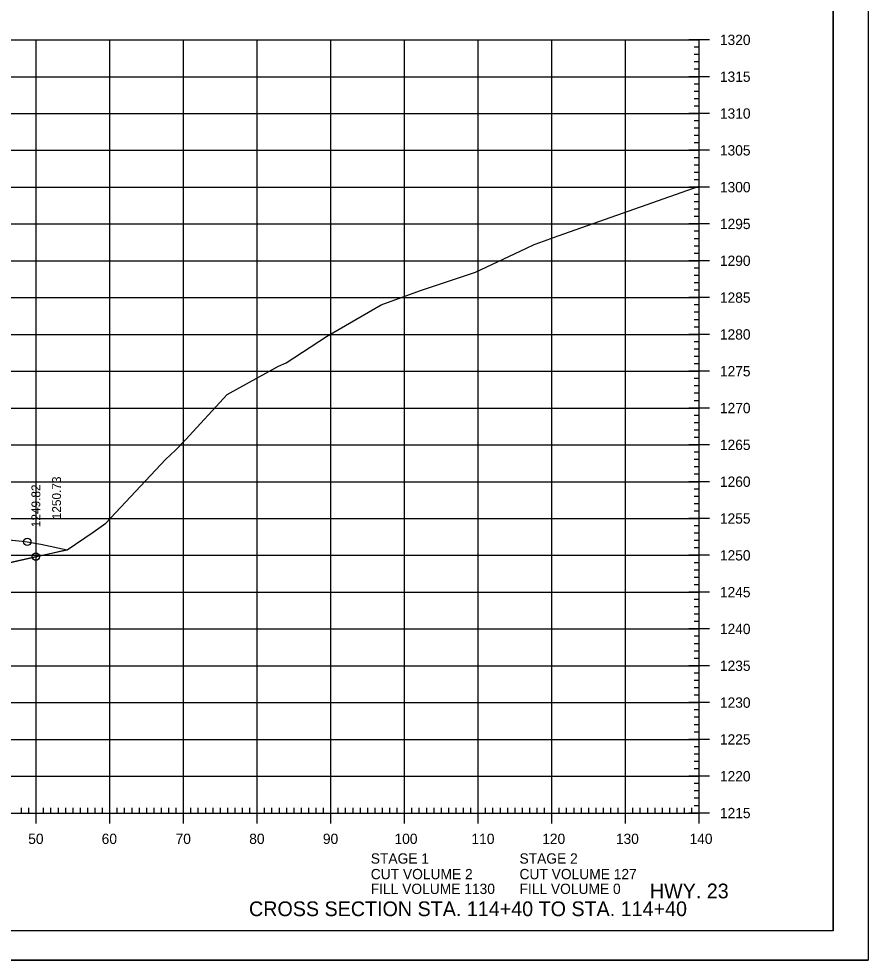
# Model space of a CAD drawing. Extents: x 1406028 to 1412453, y 321733 to 325986.
# Drawn here: x 1406637.5 to 1406752.8, y 323852.7 to 323980.5 of the extents above; entities that cross this region are included whole.
import ezdxf

# ---------------------------------------------------------------- set-up
doc = ezdxf.new("R2010")
doc.units = 0
for name, color, linetype in [('R_Axis', 7, 'Continuous'), ('R_Axis Annot', 7, 'Continuous'), ('R_Border', 7, 'Continuous'), ('R_Draft', 7, 'Continuous'), ('R_Exist Surface', 7, 'Continuous'), ('R_Fin Surface', 7, 'Continuous'), ('R_Fin Surface Annot', 7, 'Continuous'), ('R_Grid', 7, 'Continuous'), ('R_No Plot', 7, 'Continuous')]:
    doc.layers.add(name, color=color, linetype=linetype)

msp = doc.modelspace()

# ---------------------------------------------------------------- linework, layer by layer
at = {"layer": 'R_Axis'}
for p, q in [((1406731.29, 323977.69), (1406728.49, 323977.69)), ((1406729.89, 323976.69), (1406729.19, 323976.69)), ((1406729.89, 323872.69), (1406729.89, 323977.69)), ((1406729.89, 323975.69), (1406729.19, 323975.69)), ((1406729.89, 323974.69), (1406729.19, 323974.69)), ((1406731.29, 323972.69), (1406728.49, 323972.69)), ((1406729.89, 323973.69), (1406729.19, 323973.69)), ((1406729.89, 323971.69), (1406729.19, 323971.69)), ((1406729.89, 323970.69), (1406729.19, 323970.69)), ((1406729.89, 323969.69), (1406729.19, 323969.69)), ((1406731.29, 323967.69), (1406728.49, 323967.69)), ((1406729.89, 323968.69), (1406729.19, 323968.69)), ((1406729.89, 323966.69), (1406729.19, 323966.69)), ((1406729.89, 323965.69), (1406729.19, 323965.69)), ((1406729.89, 323964.69), (1406729.19, 323964.69)), ((1406731.29, 323962.69), (1406728.49, 323962.69)), ((1406729.89, 323963.69), (1406729.19, 323963.69)), ((1406729.89, 323961.69), (1406729.19, 323961.69)), ((1406729.89, 323960.69), (1406729.19, 323960.69)), ((1406729.89, 323959.69), (1406729.19, 323959.69)), ((1406729.89, 323958.69), (1406729.19, 323958.69)), ((1406731.29, 323957.69), (1406728.49, 323957.69)), ((1406729.89, 323956.69), (1406729.19, 323956.69)), ((1406729.89, 323955.69), (1406729.19, 323955.69)), ((1406729.89, 323954.69), (1406729.19, 323954.69)), ((1406729.89, 323953.69), (1406729.19, 323953.69)), ((1406731.29, 323952.69), (1406728.49, 323952.69)), ((1406729.89, 323951.69), (1406729.19, 323951.69)), ((1406729.89, 323950.69), (1406729.19, 323950.69)), ((1406729.89, 323949.69), (1406729.19, 323949.69)), ((1406729.89, 323948.69), (1406729.19, 323948.69)), ((1406731.29, 323947.69), (1406728.49, 323947.69)), ((1406729.89, 323946.69), (1406729.19, 323946.69)), ((1406729.89, 323945.69), (1406729.19, 323945.69)), ((1406729.89, 323944.69), (1406729.19, 323944.69)), ((1406729.89, 323943.69), (1406729.19, 323943.69)), ((1406731.29, 323942.69), (1406728.49, 323942.69)), ((1406729.89, 323941.69), (1406729.19, 323941.69)), ((1406729.89, 323940.69), (1406729.19, 323940.69)), ((1406729.89, 323939.69), (1406729.19, 323939.69)), ((1406729.89, 323938.69), (1406729.19, 323938.69)), ((1406731.29, 323937.69), (1406728.49, 323937.69)), ((1406729.89, 323936.69), (1406729.19, 323936.69)), ((1406729.89, 323935.69), (1406729.19, 323935.69)), ((1406729.89, 323934.69), (1406729.19, 323934.69)), ((1406729.89, 323933.69), (1406729.19, 323933.69)), ((1406731.29, 323932.69), (1406728.49, 323932.69)), ((1406729.89, 323931.69), (1406729.19, 323931.69)), ((1406729.89, 323930.69), (1406729.19, 323930.69)), ((1406729.89, 323929.69), (1406729.19, 323929.69)), ((1406729.89, 323928.69), (1406729.19, 323928.69)), ((1406731.29, 323927.69), (1406728.49, 323927.69)), ((1406729.89, 323926.69), (1406729.19, 323926.69)), ((1406729.89, 323925.69), (1406729.19, 323925.69)), ((1406729.89, 323924.69), (1406729.19, 323924.69)), ((1406729.89, 323923.69), (1406729.19, 323923.69)), ((1406731.29, 323922.69), (1406728.49, 323922.69)), ((1406729.89, 323921.69), (1406729.19, 323921.69)), ((1406729.89, 323920.69), (1406729.19, 323920.69)), ((1406729.89, 323919.69), (1406729.19, 323919.69)), ((1406731.29, 323917.69), (1406728.49, 323917.69)), ((1406729.89, 323918.69), (1406729.19, 323918.69)), ((1406729.89, 323916.69), (1406729.19, 323916.69)), ((1406729.89, 323915.69), (1406729.19, 323915.69)), ((1406729.89, 323914.69), (1406729.19, 323914.69)), ((1406731.29, 323912.69), (1406728.49, 323912.69)), ((1406729.89, 323913.69), (1406729.19, 323913.69)), ((1406729.89, 323911.69), (1406729.19, 323911.69)), ((1406729.89, 323910.69), (1406729.19, 323910.69)), ((1406729.89, 323909.69), (1406729.19, 323909.69)), ((1406731.29, 323907.69), (1406728.49, 323907.69)), ((1406729.89, 323908.69), (1406729.19, 323908.69)), ((1406729.89, 323906.69), (1406729.19, 323906.69)), ((1406729.89, 323905.69), (1406729.19, 323905.69)), ((1406729.89, 323904.69), (1406729.19, 323904.69)), ((1406729.89, 323903.69), (1406729.19, 323903.69)), ((1406731.29, 323902.69), (1406728.49, 323902.69)), ((1406729.89, 323901.69), (1406729.19, 323901.69)), ((1406729.89, 323900.69), (1406729.19, 323900.69)), ((1406729.89, 323899.69), (1406729.19, 323899.69)), ((1406729.89, 323898.69), (1406729.19, 323898.69)), ((1406731.29, 323897.69), (1406728.49, 323897.69)), ((1406729.89, 323896.69), (1406729.19, 323896.69)), ((1406729.89, 323895.69), (1406729.19, 323895.69)), ((1406729.89, 323894.69), (1406729.19, 323894.69)), ((1406729.89, 323893.69), (1406729.19, 323893.69)), ((1406731.29, 323892.69), (1406728.49, 323892.69)), ((1406729.89, 323891.69), (1406729.19, 323891.69)), ((1406729.89, 323890.69), (1406729.19, 323890.69)), ((1406729.89, 323889.69), (1406729.19, 323889.69)), ((1406729.89, 323888.69), (1406729.19, 323888.69)), ((1406731.29, 323887.69), (1406728.49, 323887.69)), ((1406729.89, 323886.69), (1406729.19, 323886.69)), ((1406729.89, 323885.69), (1406729.19, 323885.69)), ((1406729.89, 323884.69), (1406729.19, 323884.69)), ((1406729.89, 323883.69), (1406729.19, 323883.69)), ((1406731.29, 323882.69), (1406728.49, 323882.69)), ((1406729.89, 323881.69), (1406729.19, 323881.69)), ((1406729.89, 323880.69), (1406729.19, 323880.69)), ((1406729.89, 323879.69), (1406729.19, 323879.69)), ((1406729.89, 323878.69), (1406729.19, 323878.69)), ((1406731.29, 323877.69), (1406728.49, 323877.69)), ((1406729.89, 323876.69), (1406729.19, 323876.69)), ((1406729.89, 323875.69), (1406729.19, 323875.69)), ((1406729.89, 323874.69), (1406729.19, 323874.69)), ((1406637.89, 323872.69), (1406637.89, 323873.39)), ((1406638.89, 323872.69), (1406638.89, 323873.39)), ((1406639.89, 323871.29), (1406639.89, 323874.09)), ((1406640.89, 323872.69), (1406640.89, 323873.39)), ((1406641.89, 323872.69), (1406641.89, 323873.39)), ((1406642.89, 323872.69), (1406642.89, 323873.39)), ((1406643.89, 323872.69), (1406643.89, 323873.39)), ((1406644.89, 323872.69), (1406644.89, 323873.39)), ((1406645.89, 323872.69), (1406645.89, 323873.39)), ((1406646.89, 323872.69), (1406646.89, 323873.39)), ((1406647.89, 323872.69), (1406647.89, 323873.39)), ((1406648.89, 323872.69), (1406648.89, 323873.39)), ((1406649.89, 323871.29), (1406649.89, 323874.09)), ((1406650.89, 323872.69), (1406650.89, 323873.39)), ((1406651.89, 323872.69), (1406651.89, 323873.39)), ((1406652.89, 323872.69), (1406652.89, 323873.39)), ((1406653.89, 323872.69), (1406653.89, 323873.39)), ((1406654.89, 323872.69), (1406654.89, 323873.39)), ((1406655.89, 323872.69), (1406655.89, 323873.39)), ((1406656.89, 323872.69), (1406656.89, 323873.39)), ((1406657.89, 323872.69), (1406657.89, 323873.39)), ((1406658.89, 323872.69), (1406658.89, 323873.39)), ((1406659.89, 323871.29), (1406659.89, 323874.09)), ((1406660.89, 323872.69), (1406660.89, 323873.39)), ((1406661.89, 323872.69), (1406661.89, 323873.39)), ((1406662.89, 323872.69), (1406662.89, 323873.39)), ((1406663.89, 323872.69), (1406663.89, 323873.39)), ((1406664.89, 323872.69), (1406664.89, 323873.39)), ((1406665.89, 323872.69), (1406665.89, 323873.39)), ((1406666.89, 323872.69), (1406666.89, 323873.39)), ((1406667.89, 323872.69), (1406667.89, 323873.39)), ((1406668.89, 323872.69), (1406668.89, 323873.39)), ((1406669.89, 323871.29), (1406669.89, 323874.09)), ((1406670.89, 323872.69), (1406670.89, 323873.39)), ((1406671.89, 323872.69), (1406671.89, 323873.39)), ((1406672.89, 323872.69), (1406672.89, 323873.39)), ((1406673.89, 323872.69), (1406673.89, 323873.39)), ((1406674.89, 323872.69), (1406674.89, 323873.39)), ((1406675.89, 323872.69), (1406675.89, 323873.39)), ((1406676.89, 323872.69), (1406676.89, 323873.39)), ((1406677.89, 323872.69), (1406677.89, 323873.39)), ((1406678.89, 323872.69), (1406678.89, 323873.39)), ((1406679.89, 323871.29), (1406679.89, 323874.09)), ((1406680.89, 323872.69), (1406680.89, 323873.39)), ((1406681.89, 323872.69), (1406681.89, 323873.39)), ((1406682.89, 323872.69), (1406682.89, 323873.39)), ((1406683.89, 323872.69), (1406683.89, 323873.39)), ((1406684.89, 323872.69), (1406684.89, 323873.39)), ((1406685.89, 323872.69), (1406685.89, 323873.39)), ((1406686.89, 323872.69), (1406686.89, 323873.39)), ((1406687.89, 323872.69), (1406687.89, 323873.39)), ((1406688.89, 323872.69), (1406688.89, 323873.39)), ((1406689.89, 323871.29), (1406689.89, 323874.09)), ((1406690.89, 323872.69), (1406690.89, 323873.39)), ((1406691.89, 323872.69), (1406691.89, 323873.39)), ((1406692.89, 323872.69), (1406692.89, 323873.39)), ((1406693.89, 323872.69), (1406693.89, 323873.39)), ((1406694.89, 323872.69), (1406694.89, 323873.39)), ((1406695.89, 323872.69), (1406695.89, 323873.39)), ((1406696.89, 323872.69), (1406696.89, 323873.39)), ((1406697.89, 323872.69), (1406697.89, 323873.39)), ((1406698.89, 323872.69), (1406698.89, 323873.39)), ((1406699.89, 323871.29), (1406699.89, 323874.09)), ((1406700.89, 323872.69), (1406700.89, 323873.39)), ((1406701.89, 323872.69), (1406701.89, 323873.39)), ((1406702.89, 323872.69), (1406702.89, 323873.39)), ((1406703.89, 323872.69), (1406703.89, 323873.39)), ((1406704.89, 323872.69), (1406704.89, 323873.39)), ((1406705.89, 323872.69), (1406705.89, 323873.39)), ((1406706.89, 323872.69), (1406706.89, 323873.39)), ((1406707.89, 323872.69), (1406707.89, 323873.39)), ((1406708.89, 323872.69), (1406708.89, 323873.39)), ((1406709.89, 323871.29), (1406709.89, 323874.09)), ((1406710.89, 323872.69), (1406710.89, 323873.39)), ((1406711.89, 323872.69), (1406711.89, 323873.39)), ((1406712.89, 323872.69), (1406712.89, 323873.39)), ((1406713.89, 323872.69), (1406713.89, 323873.39)), ((1406714.89, 323872.69), (1406714.89, 323873.39)), ((1406715.89, 323872.69), (1406715.89, 323873.39)), ((1406716.89, 323872.69), (1406716.89, 323873.39)), ((1406717.89, 323872.69), (1406717.89, 323873.39)), ((1406718.89, 323872.69), (1406718.89, 323873.39)), ((1406719.89, 323871.29), (1406719.89, 323874.09)), ((1406720.89, 323872.69), (1406720.89, 323873.39)), ((1406721.89, 323872.69), (1406721.89, 323873.39)), ((1406722.89, 323872.69), (1406722.89, 323873.39)), ((1406723.89, 323872.69), (1406723.89, 323873.39)), ((1406724.89, 323872.69), (1406724.89, 323873.39)), ((1406725.89, 323872.69), (1406725.89, 323873.39)), ((1406726.89, 323872.69), (1406726.89, 323873.39)), ((1406727.89, 323872.69), (1406727.89, 323873.39)), ((1406728.89, 323872.69), (1406728.89, 323873.39)), ((1406729.89, 323873.69), (1406729.19, 323873.69)), ((1406729.89, 323871.29), (1406729.89, 323874.09)), ((1406449.89, 323872.69), (1406729.89, 323872.69)), ((1406731.29, 323872.69), (1406728.49, 323872.69))]:
    msp.add_line(p, q, dxfattribs=at)
at = {"layer": 'R_Border'}
for q in [(1406748.07, 324062.15), (1406431.89, 323856.69)]:
    msp.add_line((1406748.07, 323856.69), q, dxfattribs=at)
at = {"layer": 'R_Exist Surface'}
msp.add_lwpolyline([(1406636.16, 323909.8), (1406637.97, 323909.6), (1406638.67, 323909.52), (1406640.49, 323909.19), (1406644.07, 323908.43), (1406647.61, 323910.83), (1406649.34, 323912.07), (1406657.43, 323920.71), (1406658.81, 323921.99), (1406660.16, 323923.36), (1406665.8, 323929.53), (1406672.79, 323933.39), (1406673.82, 323933.85), (1406679.31, 323937.41), (1406686.72, 323941.69), (1406692.05, 323943.64), (1406699.5, 323946.13), (1406706.37, 323949.36), (1406707.48, 323949.9), (1406708.26, 323950.18), (1406710.74, 323951.06), (1406729.89, 323957.8)], dxfattribs=at)
at = {"layer": 'R_Fin Surface'}
msp.add_lwpolyline([(1406631.97, 323905.77), (1406639.84, 323907.51), (1406644.07, 323908.43)], dxfattribs=at)
at = {"layer": 'R_Grid'}
for p, q in [((1406449.89, 323977.69), (1406729.89, 323977.69)), ((1406639.89, 323872.69), (1406639.89, 323977.69)), ((1406649.89, 323872.69), (1406649.89, 323977.69)), ((1406659.89, 323872.69), (1406659.89, 323977.69)), ((1406669.89, 323872.69), (1406669.89, 323977.69)), ((1406679.89, 323872.69), (1406679.89, 323977.69)), ((1406689.89, 323872.69), (1406689.89, 323977.69)), ((1406699.89, 323872.69), (1406699.89, 323977.69)), ((1406709.89, 323872.69), (1406709.89, 323977.69)), ((1406719.89, 323872.69), (1406719.89, 323977.69)), ((1406729.89, 323872.69), (1406729.89, 323977.69)), ((1406449.89, 323972.69), (1406729.89, 323972.69)), ((1406449.89, 323967.69), (1406729.89, 323967.69)), ((1406449.89, 323962.69), (1406729.89, 323962.69)), ((1406449.89, 323957.69), (1406729.89, 323957.69)), ((1406449.89, 323952.69), (1406729.89, 323952.69)), ((1406449.89, 323947.69), (1406729.89, 323947.69)), ((1406449.89, 323942.69), (1406729.89, 323942.69)), ((1406449.89, 323937.69), (1406729.89, 323937.69)), ((1406449.89, 323932.69), (1406729.89, 323932.69)), ((1406449.89, 323927.69), (1406729.89, 323927.69)), ((1406449.89, 323922.69), (1406729.89, 323922.69)), ((1406449.89, 323917.69), (1406729.89, 323917.69)), ((1406449.89, 323912.69), (1406729.89, 323912.69)), ((1406449.89, 323907.69), (1406729.89, 323907.69)), ((1406449.89, 323902.69), (1406729.89, 323902.69)), ((1406449.89, 323897.69), (1406729.89, 323897.69)), ((1406449.89, 323892.69), (1406729.89, 323892.69)), ((1406449.89, 323887.69), (1406729.89, 323887.69)), ((1406449.89, 323882.69), (1406729.89, 323882.69)), ((1406449.89, 323877.69), (1406729.89, 323877.69)), ((1406449.89, 323872.69), (1406729.89, 323872.69))]:
    msp.add_line(p, q, dxfattribs=at)
at = {"layer": 'R_No Plot'}
msp.add_line((1406419.49, 323852.71), (1406752.82, 323852.71), dxfattribs=at)
for points in [[(1406419.48, 324066.05), (1406752.82, 324066.05), (1406752.82, 323852.71), (1406419.48, 323852.71)], [(1406665.81, 324062.15), (1406685.43, 324062.15), (1406685.43, 324052.27), (1406701.54, 324052.27), (1406724.74, 324052.27), (1406724.74, 324027.94), (1406748.07, 324027.94), (1406748.07, 323856.69), (1406431.89, 323856.69), (1406431.89, 324062.15)], [(1406599.37, 323911.51), (1406603.46, 323911.62), (1406607.48, 323911.76), (1406611.52, 323911.51), (1406612.14, 323911.52), (1406612.4, 323911.51), (1406613.89, 323911.49), (1406622.18, 323910.99), (1406625.25, 323910.79), (1406628.14, 323910.52), (1406636.16, 323909.8), (1406637.97, 323909.6), (1406638.67, 323909.52), (1406640.49, 323909.19), (1406644.07, 323908.43), (1406640.95, 323907.7), (1406632.17, 323905.72), (1406625.5, 323907.93), (1406624.33, 323908.32), (1406621.33, 323909.32), (1406601.9, 323911.26)]]:
    msp.add_lwpolyline(points, close=True, dxfattribs=at)
for centre in [(1406638.67, 323909.52), (1406639.84, 323907.51)]:
    msp.add_circle(centre, 0.5, dxfattribs=at)

# ---------------------------------------------------------------- texts
at = {"layer": 'R_Axis Annot'}
for s, p in [('1320', (1406732.69, 323976.99)), ('1315', (1406732.69, 323971.99)), ('1310', (1406732.69, 323966.99)), ('1305', (1406732.69, 323961.99)), ('1300', (1406732.69, 323956.99)), ('1295', (1406732.69, 323951.99)), ('1290', (1406732.69, 323946.99)), ('1285', (1406732.69, 323941.99)), ('1280', (1406732.69, 323936.99)), ('1275', (1406732.69, 323931.99)), ('1270', (1406732.69, 323926.99)), ('1265', (1406732.69, 323921.99)), ('1260', (1406732.69, 323916.99)), ('1255', (1406732.69, 323911.99)), ('1250', (1406732.69, 323906.99)), ('1245', (1406732.69, 323901.99)), ('1240', (1406732.69, 323896.99)), ('1235', (1406732.69, 323891.99)), ('1230', (1406732.69, 323886.99)), ('1225', (1406732.69, 323881.99)), ('1220', (1406732.69, 323876.99)), ('1215', (1406732.69, 323871.99)), ('50', (1406638.8, 323868.49)), ('60', (1406648.77, 323868.49)), ('70', (1406658.8, 323868.49)), ('80', (1406668.8, 323868.49)), ('90', (1406678.8, 323868.49)), ('100', (1406688.52, 323868.49)), ('110', (1406698.97, 323868.49)), ('120', (1406708.57, 323868.49)), ('130', (1406718.57, 323868.49)), ('140', (1406728.57, 323868.49)), ('STAGE 1', (1406685.3, 323865.82)), ('STAGE 2', (1406705.49, 323865.82)), ('CUT VOLUME 2', (1406685.3, 323863.7)), ('CUT VOLUME 127', (1406705.49, 323863.7)), ('FILL VOLUME 1130', (1406685.3, 323861.7)), ('FILL VOLUME 0', (1406705.49, 323861.7))]:
    msp.add_text(s, height=1.4, dxfattribs=at).set_placement(p)
at = {"layer": 'R_Draft'}
for s, p in [('HWY. 23', (1406723.19, 323861.11)), ('CROSS SECTION STA. 114+40 TO STA. 114+40', (1406668.77, 323858.69))]:
    msp.add_text(s, height=2, dxfattribs=at).set_placement(p)
at = {"layer": 'R_Fin Surface Annot'}
for s, p in [('1250.73', (1406643.25, 323912.59)), ('1249.82', (1406640.44, 323911.51))]:
    msp.add_text(s, height=1.2, rotation=90, dxfattribs=at).set_placement(p)
at = {"layer": 'R_No Plot'}
for p in [(1406707.43, 323949.85), (1406699.46, 323946.08), (1406686.68, 323941.64), (1406673.78, 323933.8), (1406665.76, 323929.48), (1406658.77, 323921.94), (1406649.29, 323912.02), (1406644.03, 323908.38)]:
    msp.add_text('+', height=0.1, dxfattribs=at).set_placement(p)

doc.saveas('drawing.dxf')
